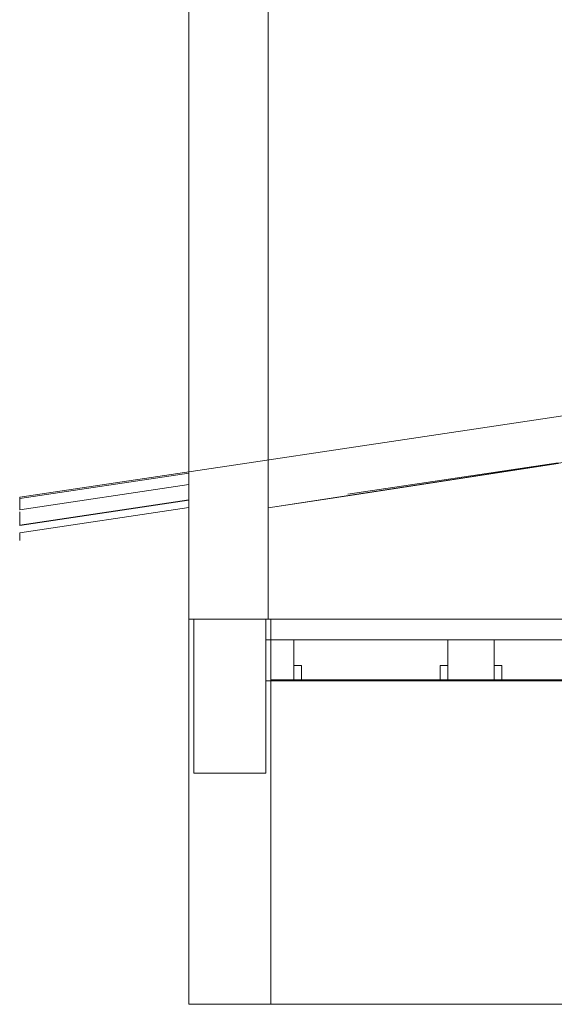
# Model space of a CAD drawing. Header units: millimetres. Extents: x -16331 to -10174, y -4135 to -3584.
# Tile 362 of 456: x -10250.75 to -10246.59, y -3965.65 to -3957.98. Entities that reach past the tile are written whole.
import ezdxf

# ---------------------------------------------------------------- set-up
doc = ezdxf.new("R2010")
doc.units = ezdxf.units.MM
for name, color, linetype, lineweight in [('DI-Elementos externos em corte', 9, 'Continuous', 18), ('DI-Elementos externos em vista', 9, 'Continuous', 5), ('IFC-Cobertura-Contorno', 253, 'Continuous', 5), ('IFC-Parede padrão-Contorno', 44, 'Continuous', 5), ('IFC-Parede-Contorno', 42, 'Continuous', 5), ('IFC-Pilar-Contorno', 83, 'Continuous', 5), ('IFC-Viga-Contorno', 66, 'Continuous', 5)]:
    doc.layers.add(name, color=color, linetype=linetype, lineweight=lineweight)

msp = doc.modelspace()

# ---------------------------------------------------------------- linework, layer by layer
at = {"layer": 'DI-Elementos externos em corte'}
for p, q in [((-10249.4341, -3956.2868), (-10249.4341, -3960.3783)), ((-10248.8141, -3960.3783), (-10248.8141, -3956.2868)), ((-10249.4341, -3960.3783), (-10249.4341, -3960.5401)), ((-10248.8141, -3960.5401), (-10248.8141, -3960.3783)), ((-10249.4341, -3960.5401), (-10249.4341, -3960.9316)), ((-10248.8141, -3960.9316), (-10248.8141, -3960.5401)), ((-10249.4341, -3960.9316), (-10249.4341, -3961.4999)), ((-10248.8141, -3961.4069), (-10248.8141, -3960.9316)), ((-10248.8141, -3961.4179), (-10248.8141, -3961.4069)), ((-10248.8141, -3961.5061), (-10248.8141, -3961.4179)), ((-10249.4341, -3961.4999), (-10249.4341, -3961.5109)), ((-10249.4341, -3961.5109), (-10249.4341, -3961.5991)), ((-10248.8141, -3961.6264), (-10248.8141, -3961.5061)), ((-10249.4341, -3961.5991), (-10249.4341, -3961.7183)), ((-10248.8141, -3961.6835), (-10248.8141, -3961.6264)), ((-10249.4341, -3961.7183), (-10249.4341, -3961.7194)), ((-10249.4341, -3961.7194), (-10249.4341, -3961.7765)), ((-10248.8141, -3961.7673), (-10248.8141, -3961.6835)), ((-10249.4341, -3961.7765), (-10249.4341, -3961.8603)), ((-10248.8141, -3961.7809), (-10248.8141, -3961.7673)), ((-10248.8141, -3962.6472), (-10248.8141, -3961.7809)), ((-10249.4341, -3961.8603), (-10249.4341, -3962.6472)), ((-10249.4341, -3962.6472), (-10249.3941, -3962.6472)), ((-10249.4341, -3962.6472), (-10249.4341, -3963.1016)), ((-10249.3941, -3962.6472), (-10249.4341, -3962.6472)), ((-10249.3941, -3962.6472), (-10249.1307, -3962.6472)), ((-10248.8903, -3962.6472), (-10249.3941, -3962.6472)), ((-10249.3196, -3962.6472), (-10249.3941, -3962.6472)), ((-10249.3941, -3962.6472), (-10249.3941, -3962.8072)), ((-10248.8341, -3962.6472), (-10249.3196, -3962.6472)), ((-10249.1307, -3962.6472), (-10248.8341, -3962.6472)), ((-10248.8341, -3962.6472), (-10248.8903, -3962.6472)), ((-10248.8341, -3962.6472), (-10248.8141, -3962.6472)), ((-10248.8141, -3962.6472), (-10248.8341, -3962.6472)), ((-10248.8341, -3962.8069), (-10248.8341, -3962.6472)), ((-10248.7941, -3962.6472), (-10248.8141, -3962.6472)), ((-10248.1941, -3962.6472), (-10248.7941, -3962.6472)), ((-10248.7941, -3962.6472), (-10248.7941, -3962.8072)), ((-10248.7941, -3962.8072), (-10248.7941, -3962.6472)), ((-10248.1941, -3962.6472), (-10248.7941, -3962.6472)), ((-10247.4145, -3962.6472), (-10248.1941, -3962.6472)), ((-10239.6145, -3962.6472), (-10248.1941, -3962.6472)), ((-10247.0545, -3962.6472), (-10247.4145, -3962.6472)), ((-10245.8545, -3962.6472), (-10247.0545, -3962.6472)), ((-10248.8341, -3962.6664), (-10248.8341, -3962.8072)), ((-10249.3941, -3962.8072), (-10249.3941, -3963.1272)), ((-10248.8341, -3963.1272), (-10248.8341, -3962.8069)), ((-10248.8341, -3962.8072), (-10248.7941, -3962.8072)), ((-10248.8078, -3962.8072), (-10248.8341, -3962.8072)), ((-10248.8341, -3962.8072), (-10248.8341, -3963.0888)), ((-10248.7941, -3962.8072), (-10248.8078, -3962.8072)), ((-10248.7941, -3962.8072), (-10248.7941, -3962.8432)), ((-10248.7941, -3963.1016), (-10248.7941, -3962.8072)), ((-10248.7941, -3962.8072), (-10248.6145, -3962.8072)), ((-10248.6145, -3962.8072), (-10248.7941, -3962.8072)), ((-10248.6145, -3962.8072), (-10248.1941, -3962.8072)), ((-10248.6145, -3962.8456), (-10248.6145, -3962.8072)), ((-10248.1941, -3962.8072), (-10247.4145, -3962.8072)), ((-10247.4145, -3962.8072), (-10247.0545, -3962.8072)), ((-10247.3714, -3962.8072), (-10247.4145, -3962.8072)), ((-10247.4145, -3962.8072), (-10247.4145, -3963.0072)), ((-10247.0545, -3962.8072), (-10247.3714, -3962.8072)), ((-10247.0545, -3962.8072), (-10245.8545, -3962.8072)), ((-10247.0545, -3962.8456), (-10247.0545, -3962.8072)), ((-10248.7941, -3962.8432), (-10248.7941, -3963.0072)), ((-10248.6145, -3963.0072), (-10248.6145, -3962.8456)), ((-10247.0545, -3963.0072), (-10247.0545, -3962.8456)), ((-10248.7941, -3963.0072), (-10248.7941, -3963.1192)), ((-10248.6145, -3963.1192), (-10248.6145, -3963.0072)), ((-10248.6073, -3963.0072), (-10248.6145, -3963.0072)), ((-10248.6145, -3963.0072), (-10248.6145, -3963.1128)), ((-10248.5545, -3963.0072), (-10248.6073, -3963.0072)), ((-10248.5545, -3963.0216), (-10248.5545, -3963.0072)), ((-10248.5545, -3963.1192), (-10248.5545, -3963.0216)), ((-10247.4673, -3963.0072), (-10247.4745, -3963.0072)), ((-10247.4745, -3963.0072), (-10247.4745, -3963.1128)), ((-10247.4145, -3963.0072), (-10247.4673, -3963.0072)), ((-10247.4145, -3963.0072), (-10247.4145, -3963.0888)), ((-10247.4145, -3963.0216), (-10247.4145, -3963.0072)), ((-10247.4145, -3963.1192), (-10247.4145, -3963.0216)), ((-10247.0545, -3963.1192), (-10247.0545, -3963.0072)), ((-10247.0473, -3963.0072), (-10247.0545, -3963.0072)), ((-10247.0545, -3963.0072), (-10247.0545, -3963.1128)), ((-10246.9945, -3963.0072), (-10247.0473, -3963.0072)), ((-10246.9945, -3963.0216), (-10246.9945, -3963.0072)), ((-10246.9945, -3963.1192), (-10246.9945, -3963.0216)), ((-10249.4341, -3963.1016), (-10249.4341, -3963.1272)), ((-10248.8341, -3963.0888), (-10248.8341, -3963.1192)), ((-10248.8341, -3963.1192), (-10248.8341, -3963.1272)), ((-10248.7941, -3963.1192), (-10248.7941, -3963.1016)), ((-10248.7941, -3963.1192), (-10248.7941, -3963.1272)), ((-10248.7941, -3963.1272), (-10248.7941, -3963.1192)), ((-10239.2486, -3963.1192), (-10248.7941, -3963.1192)), ((-10248.7941, -3963.1192), (-10248.7941, -3963.1199)), ((-10248.7941, -3963.1199), (-10248.7941, -3963.1272)), ((-10248.6145, -3963.1128), (-10248.6145, -3963.1192)), ((-10248.6145, -3963.1272), (-10248.6145, -3963.1192)), ((-10248.6145, -3963.1192), (-10248.6145, -3963.1272)), ((-10248.5545, -3963.1272), (-10248.5545, -3963.1192)), ((-10247.4745, -3963.1128), (-10247.4745, -3963.1192)), ((-10247.4745, -3963.1192), (-10247.4745, -3963.1272)), ((-10247.4145, -3963.0888), (-10247.4145, -3963.1192)), ((-10247.4145, -3963.1192), (-10247.4145, -3963.1272)), ((-10247.4145, -3963.1272), (-10247.4145, -3963.1192)), ((-10247.0545, -3963.1128), (-10247.0545, -3963.1192)), ((-10247.0545, -3963.1272), (-10247.0545, -3963.1192)), ((-10247.0545, -3963.1192), (-10247.0545, -3963.1272)), ((-10246.9945, -3963.1272), (-10246.9945, -3963.1192)), ((-10249.4341, -3963.1272), (-10249.4341, -3963.3915)), ((-10249.3941, -3963.1272), (-10249.3941, -3963.6875)), ((-10248.8341, -3963.8472), (-10248.8341, -3963.1272)), ((-10248.8341, -3963.1272), (-10248.7941, -3963.1272)), ((-10248.7941, -3963.1272), (-10248.6145, -3963.1272)), ((-10248.7941, -3963.3915), (-10248.7941, -3963.1272)), ((-10248.7941, -3963.1272), (-10248.6145, -3963.1272)), ((-10248.7941, -3963.1272), (-10248.6409, -3963.1272)), ((-10248.6409, -3963.1272), (-10248.6145, -3963.1272)), ((-10248.6145, -3963.1272), (-10248.5545, -3963.1272)), ((-10248.6145, -3963.1272), (-10248.5545, -3963.1272)), ((-10248.6145, -3963.1272), (-10248.5617, -3963.1272)), ((-10248.5617, -3963.1272), (-10248.5545, -3963.1272)), ((-10248.5545, -3963.1272), (-10248.1941, -3963.1272)), ((-10248.5545, -3963.1272), (-10248.1941, -3963.1272)), ((-10248.1941, -3963.1272), (-10247.4745, -3963.1272)), ((-10248.1941, -3963.1272), (-10247.8515, -3963.1272)), ((-10247.8515, -3963.1272), (-10238.3432, -3963.1272)), ((-10247.4745, -3963.1272), (-10247.4217, -3963.1272)), ((-10247.4217, -3963.1272), (-10247.4145, -3963.1272)), ((-10247.4145, -3963.1272), (-10247.0545, -3963.1272)), ((-10247.4145, -3963.1272), (-10247.0977, -3963.1272)), ((-10247.0977, -3963.1272), (-10247.0545, -3963.1272)), ((-10247.0545, -3963.1272), (-10246.9945, -3963.1272)), ((-10247.0545, -3963.1272), (-10247.0017, -3963.1272)), ((-10247.0017, -3963.1272), (-10246.9945, -3963.1272)), ((-10246.9945, -3963.1272), (-10245.9145, -3963.1272)), ((-10249.4341, -3963.3915), (-10249.4341, -3963.8472)), ((-10248.7941, -3963.8472), (-10248.7941, -3963.3915)), ((-10249.3941, -3963.6875), (-10249.3941, -3963.8472)), ((-10249.4341, -3963.8472), (-10249.4341, -3963.92)), ((-10249.3941, -3963.8472), (-10248.9086, -3963.8472)), ((-10248.9086, -3963.8472), (-10248.8341, -3963.8472)), ((-10248.7941, -3963.92), (-10248.7941, -3963.8472)), ((-10249.4341, -3963.92), (-10249.4341, -3964.5101)), ((-10248.7941, -3964.5101), (-10248.7941, -3963.92)), ((-10249.4341, -3964.5101), (-10249.4341, -3965.6472)), ((-10248.7941, -3965.6472), (-10248.7941, -3964.5101)), ((-10249.4341, -3965.6472), (-10249.3941, -3965.6472)), ((-10249.3941, -3965.6472), (-10249.1915, -3965.6472)), ((-10249.1915, -3965.6472), (-10249.0016, -3965.6472)), ((-10249.0016, -3965.6472), (-10248.7941, -3965.6472))]:
    msp.add_line(p, q, dxfattribs=at)
at = {"layer": 'DI-Elementos externos em corte', "lineweight": 5}
for p, q in [((-10249.4341, -3956.2868), (-10249.4341, -3960.3783)), ((-10248.8141, -3960.3783), (-10248.8141, -3956.2868)), ((-10249.4341, -3960.3783), (-10249.4341, -3960.5401)), ((-10248.8141, -3960.5401), (-10248.8141, -3960.3783)), ((-10249.4341, -3960.5401), (-10249.4341, -3960.9316)), ((-10248.8141, -3960.9316), (-10248.8141, -3960.5401)), ((-10249.4341, -3960.9316), (-10249.4341, -3961.4999)), ((-10248.8141, -3961.4069), (-10248.8141, -3960.9316)), ((-10248.8141, -3961.4179), (-10248.8141, -3961.4069)), ((-10248.8141, -3961.5061), (-10248.8141, -3961.4179)), ((-10249.4341, -3961.4999), (-10249.4341, -3961.5109)), ((-10249.4341, -3961.5109), (-10249.4341, -3961.5991)), ((-10248.8141, -3961.6264), (-10248.8141, -3961.5061)), ((-10249.4341, -3961.5991), (-10249.4341, -3961.7183)), ((-10248.8141, -3961.6835), (-10248.8141, -3961.6264)), ((-10249.4341, -3961.7183), (-10249.4341, -3961.7194)), ((-10249.4341, -3961.7194), (-10249.4341, -3961.7765)), ((-10248.8141, -3961.7673), (-10248.8141, -3961.6835)), ((-10249.4341, -3961.7765), (-10249.4341, -3961.8603)), ((-10248.8141, -3961.7809), (-10248.8141, -3961.7673)), ((-10248.8141, -3962.6472), (-10248.8141, -3961.7809)), ((-10249.4341, -3961.8603), (-10249.4341, -3962.6472)), ((-10249.4341, -3962.6472), (-10249.3941, -3962.6472)), ((-10249.4341, -3962.6472), (-10249.4341, -3963.1016)), ((-10249.3941, -3962.6472), (-10249.4341, -3962.6472)), ((-10249.3941, -3962.6472), (-10249.1307, -3962.6472)), ((-10248.8903, -3962.6472), (-10249.3941, -3962.6472)), ((-10249.3196, -3962.6472), (-10249.3941, -3962.6472)), ((-10249.3941, -3962.6472), (-10249.3941, -3962.8072)), ((-10248.8341, -3962.6472), (-10249.3196, -3962.6472)), ((-10249.1307, -3962.6472), (-10248.8341, -3962.6472)), ((-10248.8341, -3962.6472), (-10248.8903, -3962.6472)), ((-10248.8341, -3962.6472), (-10248.8141, -3962.6472)), ((-10248.8141, -3962.6472), (-10248.8341, -3962.6472)), ((-10248.8341, -3962.8069), (-10248.8341, -3962.6472)), ((-10248.7941, -3962.6472), (-10248.8141, -3962.6472)), ((-10248.1941, -3962.6472), (-10248.7941, -3962.6472)), ((-10248.7941, -3962.6472), (-10248.7941, -3962.8072)), ((-10248.7941, -3962.8072), (-10248.7941, -3962.6472)), ((-10248.1941, -3962.6472), (-10248.7941, -3962.6472)), ((-10247.4145, -3962.6472), (-10248.1941, -3962.6472)), ((-10239.6145, -3962.6472), (-10248.1941, -3962.6472)), ((-10247.0545, -3962.6472), (-10247.4145, -3962.6472)), ((-10245.8545, -3962.6472), (-10247.0545, -3962.6472)), ((-10248.8341, -3962.6664), (-10248.8341, -3962.8072)), ((-10249.3941, -3962.8072), (-10249.3941, -3963.1272)), ((-10248.8341, -3963.1272), (-10248.8341, -3962.8069)), ((-10248.8341, -3962.8072), (-10248.7941, -3962.8072)), ((-10248.8078, -3962.8072), (-10248.8341, -3962.8072)), ((-10248.8341, -3962.8072), (-10248.8341, -3963.0888)), ((-10248.7941, -3962.8072), (-10248.8078, -3962.8072)), ((-10248.7941, -3962.8072), (-10248.7941, -3962.8432)), ((-10248.7941, -3963.1016), (-10248.7941, -3962.8072)), ((-10248.7941, -3962.8072), (-10248.6145, -3962.8072)), ((-10248.6145, -3962.8072), (-10248.7941, -3962.8072)), ((-10248.6145, -3962.8072), (-10248.1941, -3962.8072)), ((-10248.6145, -3962.8456), (-10248.6145, -3962.8072)), ((-10248.1941, -3962.8072), (-10247.4145, -3962.8072)), ((-10247.4145, -3962.8072), (-10247.0545, -3962.8072)), ((-10247.3714, -3962.8072), (-10247.4145, -3962.8072)), ((-10247.4145, -3962.8072), (-10247.4145, -3963.0072)), ((-10247.0545, -3962.8072), (-10247.3714, -3962.8072)), ((-10247.0545, -3962.8072), (-10245.8545, -3962.8072)), ((-10247.0545, -3962.8456), (-10247.0545, -3962.8072)), ((-10248.7941, -3962.8432), (-10248.7941, -3963.0072)), ((-10248.6145, -3963.0072), (-10248.6145, -3962.8456)), ((-10247.0545, -3963.0072), (-10247.0545, -3962.8456)), ((-10248.7941, -3963.0072), (-10248.7941, -3963.1192)), ((-10248.6145, -3963.1192), (-10248.6145, -3963.0072)), ((-10248.6073, -3963.0072), (-10248.6145, -3963.0072)), ((-10248.6145, -3963.0072), (-10248.6145, -3963.1128)), ((-10248.5545, -3963.0072), (-10248.6073, -3963.0072)), ((-10248.5545, -3963.0216), (-10248.5545, -3963.0072)), ((-10248.5545, -3963.1192), (-10248.5545, -3963.0216)), ((-10247.4673, -3963.0072), (-10247.4745, -3963.0072)), ((-10247.4745, -3963.0072), (-10247.4745, -3963.1128)), ((-10247.4145, -3963.0072), (-10247.4673, -3963.0072)), ((-10247.4145, -3963.0072), (-10247.4145, -3963.0888)), ((-10247.4145, -3963.0216), (-10247.4145, -3963.0072)), ((-10247.4145, -3963.1192), (-10247.4145, -3963.0216)), ((-10247.0545, -3963.1192), (-10247.0545, -3963.0072)), ((-10247.0473, -3963.0072), (-10247.0545, -3963.0072)), ((-10247.0545, -3963.0072), (-10247.0545, -3963.1128)), ((-10246.9945, -3963.0072), (-10247.0473, -3963.0072)), ((-10246.9945, -3963.0216), (-10246.9945, -3963.0072)), ((-10246.9945, -3963.1192), (-10246.9945, -3963.0216)), ((-10249.4341, -3963.1016), (-10249.4341, -3963.1272)), ((-10248.8341, -3963.0888), (-10248.8341, -3963.1192)), ((-10248.8341, -3963.1192), (-10248.8341, -3963.1272)), ((-10248.7941, -3963.1192), (-10248.7941, -3963.1016)), ((-10248.7941, -3963.1192), (-10248.7941, -3963.1272)), ((-10248.7941, -3963.1272), (-10248.7941, -3963.1192)), ((-10239.2486, -3963.1192), (-10248.7941, -3963.1192)), ((-10248.7941, -3963.1192), (-10248.7941, -3963.1199)), ((-10248.7941, -3963.1199), (-10248.7941, -3963.1272)), ((-10248.6145, -3963.1128), (-10248.6145, -3963.1192)), ((-10248.6145, -3963.1272), (-10248.6145, -3963.1192)), ((-10248.6145, -3963.1192), (-10248.6145, -3963.1272)), ((-10248.5545, -3963.1272), (-10248.5545, -3963.1192)), ((-10247.4745, -3963.1128), (-10247.4745, -3963.1192)), ((-10247.4745, -3963.1192), (-10247.4745, -3963.1272)), ((-10247.4145, -3963.0888), (-10247.4145, -3963.1192)), ((-10247.4145, -3963.1192), (-10247.4145, -3963.1272)), ((-10247.4145, -3963.1272), (-10247.4145, -3963.1192)), ((-10247.0545, -3963.1128), (-10247.0545, -3963.1192)), ((-10247.0545, -3963.1272), (-10247.0545, -3963.1192)), ((-10247.0545, -3963.1192), (-10247.0545, -3963.1272)), ((-10246.9945, -3963.1272), (-10246.9945, -3963.1192)), ((-10249.4341, -3963.1272), (-10249.4341, -3963.3915)), ((-10249.3941, -3963.1272), (-10249.3941, -3963.6875)), ((-10248.8341, -3963.8472), (-10248.8341, -3963.1272)), ((-10248.8341, -3963.1272), (-10248.7941, -3963.1272)), ((-10248.7941, -3963.1272), (-10248.6145, -3963.1272)), ((-10248.7941, -3963.3915), (-10248.7941, -3963.1272)), ((-10248.7941, -3963.1272), (-10248.6145, -3963.1272)), ((-10248.7941, -3963.1272), (-10248.6409, -3963.1272)), ((-10248.6409, -3963.1272), (-10248.6145, -3963.1272)), ((-10248.6145, -3963.1272), (-10248.5545, -3963.1272)), ((-10248.6145, -3963.1272), (-10248.5545, -3963.1272)), ((-10248.6145, -3963.1272), (-10248.5617, -3963.1272)), ((-10248.5617, -3963.1272), (-10248.5545, -3963.1272)), ((-10248.5545, -3963.1272), (-10248.1941, -3963.1272)), ((-10248.5545, -3963.1272), (-10248.1941, -3963.1272)), ((-10248.1941, -3963.1272), (-10247.4745, -3963.1272)), ((-10248.1941, -3963.1272), (-10247.8515, -3963.1272)), ((-10247.8515, -3963.1272), (-10238.3432, -3963.1272)), ((-10247.4745, -3963.1272), (-10247.4217, -3963.1272)), ((-10247.4217, -3963.1272), (-10247.4145, -3963.1272)), ((-10247.4145, -3963.1272), (-10247.0545, -3963.1272)), ((-10247.4145, -3963.1272), (-10247.0977, -3963.1272)), ((-10247.0977, -3963.1272), (-10247.0545, -3963.1272)), ((-10247.0545, -3963.1272), (-10246.9945, -3963.1272)), ((-10247.0545, -3963.1272), (-10247.0017, -3963.1272)), ((-10247.0017, -3963.1272), (-10246.9945, -3963.1272)), ((-10246.9945, -3963.1272), (-10245.9145, -3963.1272)), ((-10249.4341, -3963.3915), (-10249.4341, -3963.8472)), ((-10248.7941, -3963.8472), (-10248.7941, -3963.3915)), ((-10249.3941, -3963.6875), (-10249.3941, -3963.8472)), ((-10249.4341, -3963.8472), (-10249.4341, -3963.92)), ((-10249.3941, -3963.8472), (-10248.9086, -3963.8472)), ((-10248.9086, -3963.8472), (-10248.8341, -3963.8472)), ((-10248.7941, -3963.92), (-10248.7941, -3963.8472)), ((-10249.4341, -3963.92), (-10249.4341, -3964.5101)), ((-10248.7941, -3964.5101), (-10248.7941, -3963.92)), ((-10249.4341, -3964.5101), (-10249.4341, -3965.6472)), ((-10248.7941, -3965.6472), (-10248.7941, -3964.5101)), ((-10249.4341, -3965.6472), (-10249.3941, -3965.6472)), ((-10249.3941, -3965.6472), (-10249.1915, -3965.6472)), ((-10249.1915, -3965.6472), (-10249.0016, -3965.6472)), ((-10249.0016, -3965.6472), (-10248.7941, -3965.6472))]:
    msp.add_line(p, q, dxfattribs=at)
at = {"layer": 'DI-Elementos externos em vista'}
for p, q in [((-10248.8141, -3954.2473), (-10248.8141, -3959.0472)), ((-10248.8141, -3959.0472), (-10248.8141, -3959.6472)), ((-10248.8141, -3959.6472), (-10248.8141, -3961.4069)), ((-10242.5679, -3960.47), (-10250.7521, -3961.6976)), ((-10248.8141, -3961.7809), (-10245.1263, -3961.2142)), ((-10248.8141, -3961.4069), (-10248.8141, -3961.4179)), ((-10248.8141, -3961.4179), (-10248.8141, -3961.5061)), ((-10246.5543, -3961.4284), (-10248.1941, -3961.6743)), ((-10246.5543, -3961.4337), (-10248.1941, -3961.6856)), ((-10249.4341, -3961.5109), (-10250.7521, -3961.7086)), ((-10248.8141, -3961.5061), (-10248.8141, -3961.6264)), ((-10249.4341, -3961.5991), (-10250.7521, -3961.7968)), ((-10248.8141, -3961.6264), (-10248.8141, -3961.6835)), ((-10250.7521, -3961.6976), (-10250.7521, -3961.7086)), ((-10250.7521, -3961.7086), (-10250.7521, -3961.7334)), ((-10250.7521, -3961.916), (-10249.4341, -3961.7183)), ((-10250.7521, -3961.9171), (-10249.4341, -3961.7194)), ((-10250.7521, -3961.7334), (-10250.7521, -3961.7336)), ((-10250.7521, -3961.7336), (-10250.7521, -3961.7968)), ((-10248.8141, -3961.6835), (-10248.8141, -3961.7673)), ((-10248.1941, -3961.6856), (-10248.8141, -3961.7809)), ((-10249.4341, -3961.7765), (-10250.7521, -3961.9742)), ((-10250.7521, -3961.8117), (-10250.7521, -3961.8877)), ((-10248.8141, -3961.7673), (-10248.8141, -3961.7809)), ((-10248.8141, -3961.7809), (-10248.8141, -3961.8472)), ((-10250.7521, -3961.8877), (-10250.7521, -3961.8881)), ((-10250.7521, -3961.8881), (-10250.7521, -3961.9159)), ((-10250.7521, -3961.8889), (-10250.7521, -3961.916)), ((-10248.8141, -3961.8472), (-10248.8141, -3962.6472)), ((-10250.7521, -3961.9159), (-10250.7521, -3961.916)), ((-10250.7521, -3961.916), (-10250.7521, -3961.917)), ((-10250.7521, -3961.917), (-10250.7521, -3961.9171)), ((-10250.7521, -3961.9742), (-10250.7521, -3962.0346)), ((-10250.7521, -3962.0346), (-10250.7521, -3962.0349)), ((-10248.7941, -3962.6472), (-10248.8141, -3962.6472)), ((-10248.8141, -3962.6472), (-10248.1941, -3962.6472)), ((-10248.6145, -3962.6472), (-10248.7941, -3962.6472)), ((-10248.5545, -3962.6472), (-10248.6145, -3962.6472)), ((-10248.1941, -3962.6472), (-10248.5545, -3962.6472)), ((-10248.1941, -3962.6472), (-10246.5543, -3962.6472)), ((-10247.4745, -3962.6472), (-10248.1941, -3962.6472)), ((-10247.4145, -3962.6472), (-10247.4745, -3962.6472)), ((-10247.0545, -3962.6472), (-10247.4145, -3962.6472)), ((-10246.5543, -3962.6472), (-10247.0545, -3962.6472)), ((-10248.6145, -3963.1272), (-10248.7941, -3963.1272)), ((-10248.1941, -3963.1272), (-10248.6145, -3963.1272)), ((-10247.4745, -3963.1272), (-10248.1941, -3963.1272)), ((-10247.4145, -3963.1272), (-10247.4745, -3963.1272)), ((-10247.0545, -3963.1272), (-10247.4145, -3963.1272)), ((-10246.9945, -3963.1272), (-10247.0545, -3963.1272)), ((-10245.9145, -3963.1272), (-10246.9945, -3963.1272)), ((-10248.7941, -3965.6472), (-10247.5397, -3965.6472)), ((-10247.5397, -3965.6472), (-10238.5145, -3965.6472))]:
    msp.add_line(p, q, dxfattribs=at)
at = {"layer": 'IFC-Cobertura-Contorno', "lineweight": 5}
for p, q in [((-10242.5679, -3960.47), (-10250.7521, -3961.6976)), ((-10246.5543, -3961.4284), (-10248.1941, -3961.6743)), ((-10249.4341, -3961.5109), (-10250.7521, -3961.7086)), ((-10249.4341, -3961.5991), (-10250.7521, -3961.7968)), ((-10250.7521, -3961.6976), (-10250.7521, -3961.7086)), ((-10250.7521, -3961.7086), (-10250.7521, -3961.7334)), ((-10250.7521, -3961.916), (-10249.4341, -3961.7183)), ((-10250.7521, -3961.9171), (-10249.4341, -3961.7194)), ((-10250.7521, -3961.7334), (-10250.7521, -3961.7336)), ((-10250.7521, -3961.7336), (-10250.7521, -3961.7968)), ((-10249.4341, -3961.7765), (-10250.7521, -3961.9742)), ((-10250.7521, -3961.8117), (-10250.7521, -3961.8877)), ((-10250.7521, -3961.8877), (-10250.7521, -3961.8881)), ((-10250.7521, -3961.8881), (-10250.7521, -3961.9159)), ((-10250.7521, -3961.8889), (-10250.7521, -3961.916)), ((-10250.7521, -3961.9159), (-10250.7521, -3961.916)), ((-10250.7521, -3961.916), (-10250.7521, -3961.917)), ((-10250.7521, -3961.917), (-10250.7521, -3961.9171)), ((-10250.7521, -3961.9742), (-10250.7521, -3962.0346)), ((-10250.7521, -3962.0346), (-10250.7521, -3962.0349))]:
    msp.add_line(p, q, dxfattribs=at)
at = {"layer": 'IFC-Parede padrão-Contorno', "lineweight": 5}
for p, q in [((-10248.8141, -3954.2473), (-10248.8141, -3959.0472)), ((-10248.8141, -3959.0472), (-10248.8141, -3959.6472)), ((-10248.8141, -3959.6472), (-10248.8141, -3961.4069)), ((-10248.8141, -3961.7809), (-10245.1263, -3961.2142)), ((-10248.8141, -3961.4069), (-10248.8141, -3961.4179)), ((-10248.8141, -3961.4179), (-10248.8141, -3961.5061)), ((-10248.8141, -3961.5061), (-10248.8141, -3961.6264)), ((-10248.8141, -3961.6264), (-10248.8141, -3961.6835)), ((-10248.8141, -3961.6835), (-10248.8141, -3961.7673)), ((-10248.8141, -3961.7673), (-10248.8141, -3961.7809)), ((-10248.6145, -3963.1272), (-10248.7941, -3963.1272)), ((-10248.1941, -3963.1272), (-10248.6145, -3963.1272)), ((-10247.4745, -3963.1272), (-10248.1941, -3963.1272)), ((-10247.4145, -3963.1272), (-10247.4745, -3963.1272)), ((-10247.0545, -3963.1272), (-10247.4145, -3963.1272)), ((-10246.9945, -3963.1272), (-10247.0545, -3963.1272)), ((-10245.9145, -3963.1272), (-10246.9945, -3963.1272)), ((-10248.7941, -3965.6472), (-10247.5397, -3965.6472)), ((-10247.5397, -3965.6472), (-10238.5145, -3965.6472))]:
    msp.add_line(p, q, dxfattribs=at)
at = {"layer": 'IFC-Parede-Contorno', "lineweight": 5}
for p, q in [((-10246.5543, -3961.4337), (-10248.1941, -3961.6856)), ((-10248.1941, -3961.6856), (-10248.8141, -3961.7809)), ((-10248.8141, -3961.7809), (-10248.8141, -3961.8472)), ((-10248.8141, -3961.8472), (-10248.8141, -3962.6472)), ((-10248.7941, -3962.6472), (-10248.8141, -3962.6472)), ((-10248.8141, -3962.6472), (-10248.1941, -3962.6472)), ((-10248.1941, -3962.6472), (-10246.5543, -3962.6472))]:
    msp.add_line(p, q, dxfattribs=at)
at = {"layer": 'IFC-Pilar-Contorno', "lineweight": 5}
for p, q in [((-10248.6145, -3962.6472), (-10248.7941, -3962.6472)), ((-10248.5545, -3962.6472), (-10248.6145, -3962.6472)), ((-10248.1941, -3962.6472), (-10248.5545, -3962.6472))]:
    msp.add_line(p, q, dxfattribs=at)
at = {"layer": 'IFC-Viga-Contorno', "lineweight": 5}
for p, q in [((-10247.4745, -3962.6472), (-10248.1941, -3962.6472)), ((-10247.4145, -3962.6472), (-10247.4745, -3962.6472)), ((-10247.0545, -3962.6472), (-10247.4145, -3962.6472)), ((-10246.5543, -3962.6472), (-10247.0545, -3962.6472))]:
    msp.add_line(p, q, dxfattribs=at)

doc.saveas('drawing.dxf')
